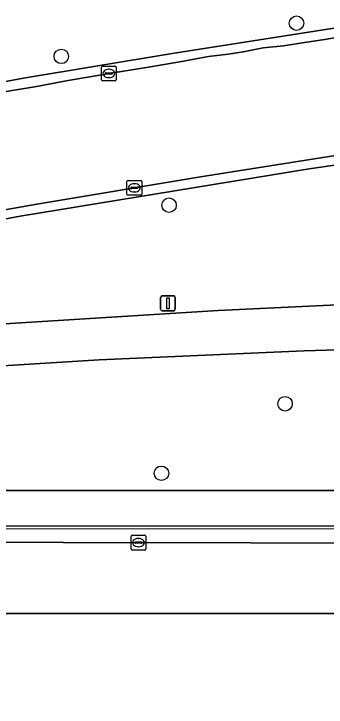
# Model space of a CAD drawing. Extents: x 160203 to 161530, y 379528 to 381797.
# Drawn here: x 161047.27 to 161068.37, y 380870.59 to 380917.41 of the extents above; entities that cross this region are included whole.
import ezdxf

# ---------------------------------------------------------------- set-up
doc = ezdxf.new("R2010")
doc.units = 0
for name, color, linetype in [('IMGEO_Berm_groen', 7, 'Continuous'), ('IMGEO_Boom', 7, 'Continuous'), ('IMGEO_Fietspad_open', 7, 'Continuous'), ('IMGEO_Groenvoorziening', 7, 'Continuous'), ('IMGEO_Hek', 7, 'Continuous'), ('IMGEO_Kolk', 7, 'Continuous'), ('IMGEO_Lichtmast', 7, 'Continuous'), ('IMGEO_Parkeervlak_gesloten', 7, 'Continuous'), ('IMGEO_Rijbaan_lokaal_gesloten', 7, 'Continuous'), ('IMGEO_Rijbaan_lokaal_open', 7, 'Continuous'), ('IMGEO_Voetpad_open', 7, 'Continuous')]:
    doc.layers.add(name, color=color, linetype=linetype)

msp = doc.modelspace()

# ---------------------------------------------------------------- linework, layer by layer
at = {"layer": 'IMGEO_Berm_groen'}
for points in [[(161081.399, 380922.804), (161058.594, 380920.566), (161040.372, 380918.481), (161024.703, 380916.576), (161035.245, 380910.712), (161036.668, 380910.98), (161047.916, 380913.066), (161057.972, 380914.74), (161070.931, 380916.755)], [(161087.065, 380909.799), (161067.236, 380906.944), (161047.688, 380903.746), (161046.226, 380903.483), (161044.586, 380902.172), (161037.898, 380896.825), (161036.488, 380895.698), (161042.305, 380896.208), (161061.067, 380897.388), (161073.38, 380897.959)], [(161191.057, 380880.481), (161191.319, 380882.635), (161191.341, 380882.812), (161025.268, 380882.842)], [(161025.263, 380881.755), (161190.008, 380881.462)]]:
    msp.add_lwpolyline(points, dxfattribs=at)
at = {"layer": 'IMGEO_Boom'}
for centre in [(161066.372, 380916.78), (161050.473, 380914.538), (161057.759, 380904.487), (161065.6, 380891.078), (161057.243, 380886.385)]:
    msp.add_circle(centre, 0.489, dxfattribs=at)
at = {"layer": 'IMGEO_Fietspad_open'}
for points in [[(161024.34, 380891.628), (161038.967, 380893.149), (161046.53, 380893.634), (161053.032, 380894.05), (161066.888, 380894.645), (161088.156, 380895.281), (161098.02, 380895.357), (161120.693, 380895.154), (161127.777, 380896.195), (161134.112, 380898.01), (161152.584, 380905.015), (161160.785, 380907.642), (161164.606, 380908.593), (161169.291, 380909.126), (161175.182, 380909.076), (161191.179, 380908.112), (161193.813, 380907.987)], [(161073.38, 380897.959), (161061.067, 380897.388), (161042.305, 380896.208), (161036.488, 380895.698), (161030.1, 380895.139), (161022.86, 380894.469)]]:
    msp.add_lwpolyline(points, dxfattribs=at)
at = {"layer": 'IMGEO_Groenvoorziening'}
msp.add_lwpolyline([(161191.741, 380886.101), (161191.851, 380892.012), (161192.068, 380896.334), (161191.067, 380896.343), (161170.148, 380908.217), (161169.794, 380908.592), (161169.291, 380909.126), (161164.606, 380908.593), (161160.785, 380907.642), (161152.584, 380905.015), (161134.112, 380898.01), (161127.777, 380896.195), (161120.693, 380895.154), (161098.02, 380895.357), (161088.156, 380895.281), (161066.888, 380894.645), (161053.032, 380894.05), (161046.53, 380893.634), (161045.271, 380892.551), (161037.917, 380886.229), (161036.754, 380885.229), (161188.126, 380885.225)], dxfattribs=at)
at = {"layer": 'IMGEO_Hek'}
msp.add_lwpolyline([(161024.403, 380882.66), (161191.319, 380882.635)], dxfattribs=at)
at = {"layer": 'IMGEO_Kolk'}
for p, q in [((161053.19, 380912.957), (161053.19, 380913.809)), ((161053.265, 380913.883), (161054.117, 380913.883)), ((161053.678, 380913.663), (161053.703, 380913.663)), ((161054.191, 380913.809), (161054.191, 380912.957)), ((161053.449, 380913.377), (161053.449, 380913.389)), ((161053.887, 380913.34), (161053.489, 380913.34)), ((161053.492, 380913.426), (161053.89, 380913.426)), ((161053.701, 380913.103), (161053.676, 380913.103)), ((161053.933, 380913.389), (161053.933, 380913.377)), ((161054.117, 380912.883), (161053.265, 380912.883)), ((161054.914, 380905.235), (161054.914, 380906.087)), ((161054.989, 380906.161), (161055.841, 380906.161)), ((161055.915, 380906.087), (161055.915, 380905.235)), ((161055.173, 380905.655), (161055.173, 380905.667)), ((161055.611, 380905.618), (161055.213, 380905.618)), ((161055.216, 380905.704), (161055.614, 380905.704)), ((161055.402, 380905.941), (161055.427, 380905.941)), ((161055.657, 380905.667), (161055.657, 380905.655)), ((161055.841, 380905.161), (161054.989, 380905.161)), ((161055.425, 380905.381), (161055.4, 380905.381)), ((161055.263, 380882.202), (161056.115, 380882.202)), ((161055.188, 380881.276), (161055.188, 380882.128)), ((161055.447, 380881.696), (161055.447, 380881.708)), ((161055.49, 380881.745), (161055.888, 380881.745)), ((161055.676, 380881.982), (161055.701, 380881.982)), ((161055.931, 380881.708), (161055.931, 380881.696)), ((161056.189, 380882.128), (161056.189, 380881.276)), ((161055.885, 380881.659), (161055.487, 380881.659)), ((161055.699, 380881.422), (161055.674, 380881.422)), ((161056.115, 380881.202), (161055.263, 380881.202))]:
    msp.add_line(p, q, dxfattribs=at)
for points in [[(161053.19, 380912.957), (161053.19, 380913.809)], [(161053.265, 380913.883), (161054.117, 380913.883)], [(161054.191, 380913.809), (161054.191, 380912.957)], [(161054.117, 380912.883), (161053.265, 380912.883)], [(161054.914, 380905.235), (161054.914, 380906.087)], [(161054.989, 380906.161), (161055.841, 380906.161)], [(161055.915, 380906.087), (161055.915, 380905.235)], [(161055.841, 380905.161), (161054.989, 380905.161)], [(161055.263, 380882.202), (161056.115, 380882.202)], [(161055.188, 380881.276), (161055.188, 380882.128)], [(161056.189, 380882.128), (161056.189, 380881.276)], [(161056.115, 380881.202), (161055.263, 380881.202)]]:
    msp.add_lwpolyline(points, dxfattribs=at)
for centre, radius, start, end in [((161053.267, 380913.807), 0.0765, 91.552, 178.448), ((161053.267, 380913.807), 0.0765, 91.552, 178.448), ((161054.115, 380913.807), 0.0765, 1.552, 88.448), ((161054.115, 380913.807), 0.0765, 1.552, 88.448), ((161053.489, 380913.386), 0.0403, 85.8775, 175.7526), ((161053.486, 380913.376), 0.0366, 178.938, 274.7102), ((161053.89, 380913.383), 0.043, 264.8664, 352.4533), ((161053.894, 380913.388), 0.0386, 1.7309, 96.639), ((161053.267, 380912.959), 0.0765, 181.552, 268.448), ((161053.267, 380912.959), 0.0765, 181.552, 268.448), ((161054.115, 380912.959), 0.0765, 271.552, 358.448), ((161054.115, 380912.959), 0.0765, 271.552, 358.448), ((161054.991, 380906.085), 0.0765, 91.552, 178.448), ((161054.991, 380906.085), 0.0765, 91.552, 178.448), ((161055.839, 380906.085), 0.0765, 1.552, 88.448), ((161055.839, 380906.085), 0.0765, 1.552, 88.448), ((161055.213, 380905.664), 0.0403, 85.8775, 175.7526), ((161055.21, 380905.654), 0.0366, 178.938, 274.7102), ((161055.614, 380905.661), 0.043, 264.8664, 352.4533), ((161055.618, 380905.666), 0.0386, 1.7309, 96.639), ((161054.991, 380905.237), 0.0765, 181.552, 268.448), ((161054.991, 380905.237), 0.0765, 181.552, 268.448), ((161055.839, 380905.237), 0.0765, 271.552, 358.448), ((161055.839, 380905.237), 0.0765, 271.552, 358.448), ((161055.265, 380882.126), 0.0765, 91.552, 178.448), ((161055.265, 380882.126), 0.0765, 91.552, 178.448), ((161056.113, 380882.126), 0.0765, 1.552, 88.448), ((161056.113, 380882.126), 0.0765, 1.552, 88.448), ((161055.487, 380881.705), 0.0403, 85.8775, 175.7526), ((161055.484, 380881.695), 0.0366, 178.938, 274.7102), ((161055.888, 380881.702), 0.043, 264.8664, 352.4533), ((161055.892, 380881.707), 0.0386, 1.7309, 96.639), ((161055.265, 380881.278), 0.0765, 181.552, 268.448), ((161055.265, 380881.278), 0.0765, 181.552, 268.448), ((161056.113, 380881.278), 0.0765, 271.552, 358.448), ((161056.113, 380881.278), 0.0765, 271.552, 358.448)]:
    msp.add_arc(centre, radius, start, end, dxfattribs=at)
for centre, major_axis, ratio, start_param, end_param in [((161053.677, 380913.383), (-0.387, 0.002), 0.722429, 4.712389, 7.853982), ((161053.702, 380913.383), (-0.39, 0.002), 0.717154, 1.570796, 4.712389), ((161055.401, 380905.661), (-0.387, 0.002), 0.722429, 4.712389, 7.853982), ((161055.426, 380905.661), (-0.39, 0.002), 0.717154, 1.570796, 4.712389), ((161055.675, 380881.702), (-0.387, 0.002), 0.722429, 4.712389, 7.853982), ((161055.7, 380881.702), (-0.39, 0.002), 0.717154, 1.570796, 4.712389)]:
    msp.add_ellipse(centre, major_axis=major_axis, ratio=ratio, start_param=start_param, end_param=end_param, dxfattribs=at)
at = {"layer": 'IMGEO_Lichtmast'}
for p, q in [((161057.184, 380897.458), (161057.184, 380898.258)), ((161057.184, 380898.258), (161057.184, 380897.458)), ((161057.284, 380898.358), (161058.074, 380898.358)), ((161058.074, 380898.358), (161057.284, 380898.358)), ((161058.174, 380898.258), (161058.174, 380897.458)), ((161058.174, 380897.458), (161058.174, 380898.258)), ((161058.074, 380897.358), (161057.284, 380897.358)), ((161057.284, 380897.358), (161058.074, 380897.358))]:
    msp.add_line(p, q, dxfattribs=at)
msp.add_lwpolyline([(161057.604, 380898.233), (161057.754, 380898.233), (161057.754, 380897.483), (161057.604, 380897.483), (161057.604, 380898.233)], dxfattribs=at)
for centre, start, end in [((161057.284, 380898.258), 90, 180), ((161057.284, 380898.258), 90, 180), ((161058.074, 380898.258), 0, 90), ((161058.074, 380898.258), 360, 90), ((161057.284, 380897.458), 180, 270), ((161057.284, 380897.458), 180, 270), ((161058.074, 380897.458), 270, 0), ((161058.074, 380897.458), 270, 0)]:
    msp.add_arc(centre, 0.1, start, end, dxfattribs=at)
at = {"layer": 'IMGEO_Parkeervlak_gesloten'}
for points in [[(161190.008, 380881.462), (161025.263, 380881.755)], [(161024.332, 380881.333), (161024.332, 380876.912), (161190.893, 380876.912), (161191.057, 380880.481)]]:
    msp.add_lwpolyline(points, dxfattribs=at)
at = {"layer": 'IMGEO_Rijbaan_lokaal_gesloten'}
for points in [[(161069.572, 380915.903), (161068.29, 380915.675), (161066.906, 380915.472), (161065.485, 380915.243), (161064.126, 380915.116), (161062.755, 380914.85), (161061.753, 380914.697), (161060.432, 380914.52), (161058.49, 380914.164), (161056.231, 380913.796), (161054.111, 380913.454), (161050.937, 380912.908), (161048.805, 380912.502), (161046.748, 380912.172)], [(160916.804, 380877.421), (160925.348, 380879.101), (160930.128, 380880.09), (160939.286, 380881.995), (160949.222, 380884.017), (160949.188, 380884.182), (160951.961, 380884.754), (160975.331, 380889.837), (160991.294, 380893.301), (160997.351, 380894.543), (161000, 380895.086), (161008.25, 380896.783), (161008.303, 380896.34), (161025.803, 380899.718), (161025.679, 380900.148), (161033.699, 380901.766), (161042.064, 380903.365), (161048.817, 380904.558), (161059.887, 380906.411), (161071.578, 380908.251)]]:
    msp.add_lwpolyline(points, dxfattribs=at)
at = {"layer": 'IMGEO_Rijbaan_lokaal_open'}
for points in [[(161070.931, 380916.755), (161057.972, 380914.74), (161047.916, 380913.066), (161036.668, 380910.98), (161035.245, 380910.712), (161026.971, 380909.153), (161014.063, 380906.647), (161007.879, 380905.407), (161000, 380903.805), (160988.094, 380901.385), (160986.136, 380900.802), (160982.013, 380899.947), (160964.472, 380896.088), (160960.833, 380895.342), (160954.002, 380893.819), (160938.378, 380890.521), (160922.193, 380887.127), (160906.72, 380884.039)], [(161046.748, 380912.172), (161048.805, 380912.502), (161050.937, 380912.908), (161054.111, 380913.454), (161056.231, 380913.796), (161058.49, 380914.164), (161060.432, 380914.52), (161061.753, 380914.697), (161062.755, 380914.85), (161064.126, 380915.116), (161065.485, 380915.243), (161066.906, 380915.472), (161068.29, 380915.675), (161069.572, 380915.903)], [(161071.578, 380908.251), (161059.887, 380906.411), (161048.817, 380904.558), (161042.064, 380903.365), (161033.699, 380901.766), (161025.679, 380900.148), (161025.803, 380899.718), (161025.978, 380899.76), (161033.8, 380901.246), (161034.268, 380901.33), (161040.048, 380902.371), (161046.226, 380903.483), (161047.688, 380903.746), (161067.236, 380906.944), (161087.065, 380909.799)], [(161168.832, 380845.637), (161168.832, 380851.085), (161181.899, 380851.085), (161181.899, 380858.079), (161169.414, 380857.943), (161169.414, 380863.195), (161169.414, 380864.082), (161169.414, 380869.951), (161190.574, 380869.951), (161190.893, 380876.912), (161024.332, 380876.912), (161024.332, 380881.333), (161024.208, 380881.179), (161010.548, 380853.369), (161008.225, 380848.64), (161000.089, 380832.075), (161050.739, 380832.156), (161050.659, 380826.754), (161049.884, 380826.754)]]:
    msp.add_lwpolyline(points, dxfattribs=at)
at = {"layer": 'IMGEO_Voetpad_open'}
for points in [[(161021.459, 380882.867), (161025.268, 380882.842), (161191.341, 380882.812), (161191.486, 380884.007), (161191.741, 380886.101)], [(161188.126, 380885.225), (161036.754, 380885.229)]]:
    msp.add_lwpolyline(points, dxfattribs=at)

doc.saveas('drawing.dxf')
